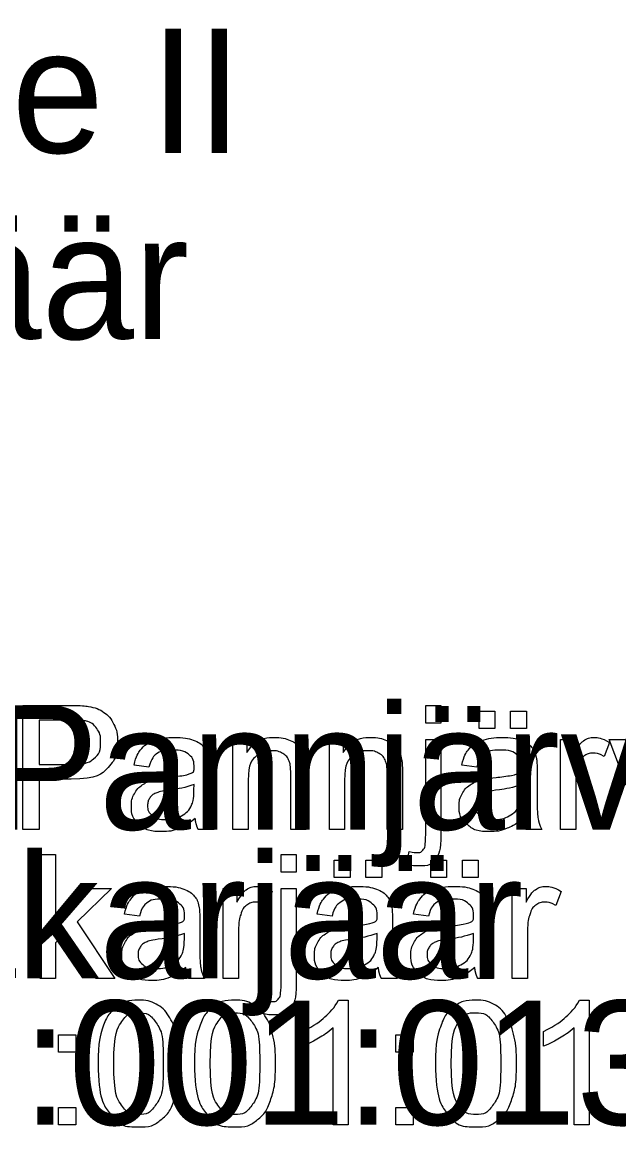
# Model space of a CAD drawing. Extents: x 700746 to 706058, y 6570320 to 6580460.
# Drawn here: x 704732.9 to 704760.3, y 6575969.4 to 6576020.1 of the extents above; entities that cross this region are included whole.
import ezdxf

# ---------------------------------------------------------------- set-up
doc = ezdxf.new("R2010")
doc.units = 0
for name, color, linetype in [('kataster', 7, 'Continuous'), ('Kataster tekst', 7, 'Continuous'), ('VORMISTUS', 7, 'Continuous')]:
    doc.layers.add(name, color=color, linetype=linetype)

msp = doc.modelspace()

# ---------------------------------------------------------------- linework, layer by layer
at = {"layer": 'kataster'}
for points in [[(704732.921, 6575983.073), (704732.921, 6575988.773), (704735.073, 6575988.773)], [(704751.424, 6575987.961), (704751.424, 6575988.773), (704752.124, 6575988.773), (704752.124, 6575987.961), (704751.424, 6575987.961)], [(704753.871, 6575987.717), (704753.871, 6575988.512), (704754.601, 6575988.512), (704754.601, 6575987.717), (704753.871, 6575987.717)], [(704755.322, 6575987.717), (704755.322, 6575988.512), (704756.052, 6575988.512), (704756.052, 6575987.717), (704755.322, 6575987.717)], [(704735.136, 6575988.1), (704733.677, 6575988.1), (704733.677, 6575986.062)], [(704742.575, 6575983.073), (704742.575, 6575987.205), (704743.205, 6575987.205), (704743.205, 6575986.617)], [(704747.002, 6575983.073), (704747.002, 6575987.205), (704747.632, 6575987.205), (704747.632, 6575986.617)], [(704751.424, 6575982.865), (704751.424, 6575987.205), (704752.124, 6575987.205), (704752.124, 6575982.85)], [(704757.616, 6575983.073), (704757.616, 6575987.205), (704758.246, 6575987.205), (704758.246, 6575986.579)], [(704759.857, 6575987.072), (704759.612, 6575986.425)], [(704761.413, 6575983.073), (704759.849, 6575987.205), (704760.587, 6575987.205), (704761.472, 6575984.73)], [(704733.677, 6575986.062), (704735.151, 6575986.062)], [(704738.717, 6575985.932), (704738.031, 6575986.023)], [(704753.766, 6575985.932), (704753.08, 6575986.023)], [(704735.14, 6575985.389), (704733.677, 6575985.389), (704733.677, 6575983.073), (704732.921, 6575983.073)], [(704741.489, 6575985.736), (704741.489, 6575984.804)], [(704743.274, 6575985.327), (704743.274, 6575983.073), (704742.575, 6575983.073)], [(704745.929, 6575985.612), (704745.929, 6575983.073), (704745.229, 6575983.073), (704745.229, 6575985.584)], [(704747.701, 6575985.327), (704747.701, 6575983.073), (704747.002, 6575983.073)], [(704750.356, 6575985.612), (704750.356, 6575983.073), (704749.657, 6575983.073), (704749.657, 6575985.584)], [(704756.538, 6575985.736), (704756.538, 6575984.804)], [(704740.781, 6575984.889), (704740.785, 6575985.145)], [(704755.831, 6575984.889), (704755.834, 6575985.145)], [(704758.315, 6575985.236), (704758.315, 6575983.073), (704757.616, 6575983.073)], [(704741.71, 6575983.073), (704740.981, 6575983.073)], [(704756.76, 6575983.073), (704756.03, 6575983.073)], [(704733.728, 6575976.233), (704733.728, 6575981.933), (704734.428, 6575981.933), (704734.428, 6575978.685), (704736.086, 6575980.365), (704736.992, 6575980.365), (704735.414, 6575978.829), (704737.153, 6575976.233), (704736.289, 6575976.233), (704734.916, 6575978.345), (704734.428, 6575977.87), (704734.428, 6575976.233), (704733.728, 6575976.233)], [(704744.782, 6575981.121), (704744.782, 6575981.933), (704745.481, 6575981.933), (704745.481, 6575981.121), (704744.782, 6575981.121)], [(704750.538, 6575981.474), (704750.667, 6575982.068)], [(704747.228, 6575980.877), (704747.228, 6575981.672), (704747.958, 6575981.672), (704747.958, 6575980.877), (704747.228, 6575980.877)], [(704748.679, 6575980.877), (704748.679, 6575981.672), (704749.409, 6575981.672), (704749.409, 6575980.877), (704748.679, 6575980.877)], [(704751.655, 6575980.877), (704751.655, 6575981.672), (704752.385, 6575981.672), (704752.385, 6575980.877), (704751.655, 6575980.877)], [(704753.106, 6575980.877), (704753.106, 6575981.672), (704753.836, 6575981.672), (704753.836, 6575980.877), (704753.106, 6575980.877)], [(704742.127, 6575976.233), (704742.127, 6575980.365), (704742.757, 6575980.365), (704742.757, 6575979.739)], [(704744.782, 6575976.025), (704744.782, 6575980.365), (704745.481, 6575980.365), (704745.481, 6575976.01)], [(704755.4, 6575976.233), (704755.4, 6575980.365), (704756.03, 6575980.365), (704756.03, 6575979.739)], [(704744.369, 6575980.232), (704744.124, 6575979.585)], [(704757.642, 6575980.232), (704757.397, 6575979.585)], [(704738.278, 6575979.092), (704737.592, 6575979.183)], [(704741.05, 6575978.896), (704741.05, 6575977.964)], [(704747.124, 6575979.092), (704746.437, 6575979.183)], [(704749.895, 6575978.896), (704749.895, 6575977.964)], [(704751.551, 6575979.092), (704750.864, 6575979.183)], [(704754.323, 6575978.896), (704754.323, 6575977.964)], [(704740.342, 6575978.049), (704740.346, 6575978.305)], [(704742.827, 6575978.396), (704742.827, 6575976.233), (704742.127, 6575976.233)], [(704749.188, 6575978.049), (704749.192, 6575978.305)], [(704753.615, 6575978.049), (704753.619, 6575978.305)], [(704756.099, 6575978.396), (704756.099, 6575976.233), (704755.4, 6575976.233)], [(704741.272, 6575976.233), (704740.542, 6575976.233)], [(704750.117, 6575976.233), (704749.387, 6575976.233)], [(704754.544, 6575976.233), (704753.814, 6575976.233)], [(704743.895, 6575974.634), (704744.024, 6575975.228)], [(704747.417, 6575975.235), (704747.868, 6575975.235), (704747.868, 6575969.513)], [(704758.483, 6575975.235), (704758.933, 6575975.235), (704758.933, 6575969.513)], [(704745.769, 6575973.128), (704745.769, 6575973.804)], [(704747.868, 6575969.513), (704747.168, 6575969.513), (704747.168, 6575973.971)], [(704756.835, 6575973.128), (704756.835, 6575973.804)], [(704758.933, 6575969.513), (704758.234, 6575969.513), (704758.234, 6575973.971)], [(704734.561, 6575972.849), (704734.561, 6575973.644), (704735.356, 6575973.644), (704735.356, 6575972.849), (704734.561, 6575972.849)], [(704750.053, 6575972.849), (704750.053, 6575973.644), (704750.848, 6575973.644), (704750.848, 6575972.849), (704750.053, 6575972.849)], [(704734.561, 6575969.513), (704734.561, 6575970.308), (704735.356, 6575970.308), (704735.356, 6575969.513), (704734.561, 6575969.513)], [(704750.053, 6575969.513), (704750.053, 6575970.308), (704750.848, 6575970.308), (704750.848, 6575969.513), (704750.053, 6575969.513)]]:
    msp.add_lwpolyline(points, dxfattribs=at)
for points, degree in [([(704735.073, 6575988.773), (704735.641, 6575988.773), (704735.94, 6575988.719), (704736.36, 6575988.648), (704736.644, 6575988.452), (704736.928, 6575988.256), (704737.102, 6575987.902), (704737.275, 6575987.548), (704737.275, 6575987.124), (704737.275, 6575986.396), (704736.812, 6575985.892), (704736.349, 6575985.389), (704735.14, 6575985.389)], 3), ([(704735.151, 6575986.062), (704735.883, 6575986.062), (704736.19, 6575986.334), (704736.497, 6575986.606), (704736.497, 6575987.1), (704736.497, 6575987.458), (704736.316, 6575987.713), (704736.135, 6575987.967), (704735.84, 6575988.049), (704735.649, 6575988.1), (704735.136, 6575988.1)], 3), ([(704738.031, 6575986.023), (704738.124, 6575986.463), (704738.338, 6575986.733), (704738.551, 6575987.004), (704738.955, 6575987.15), (704739.359, 6575987.296), (704739.892, 6575987.296), (704740.42, 6575987.296), (704740.751, 6575987.171), (704741.081, 6575987.047), (704741.236, 6575986.858), (704741.392, 6575986.669), (704741.454, 6575986.382), (704741.489, 6575986.203), (704741.489, 6575985.736)], 3), ([(704743.205, 6575986.617), (704743.66, 6575987.296), (704744.518, 6575987.296), (704744.891, 6575987.296), (704745.204, 6575987.162), (704745.517, 6575987.028), (704745.672, 6575986.81), (704745.828, 6575986.592), (704745.89, 6575986.293), (704745.929, 6575986.098), (704745.929, 6575985.612)], 3), ([(704747.632, 6575986.617), (704748.087, 6575987.296), (704748.945, 6575987.296), (704749.318, 6575987.296), (704749.631, 6575987.162), (704749.944, 6575987.028), (704750.1, 6575986.81), (704750.255, 6575986.592), (704750.317, 6575986.293), (704750.356, 6575986.098), (704750.356, 6575985.612)], 3), ([(704753.08, 6575986.023), (704753.173, 6575986.463), (704753.387, 6575986.733), (704753.601, 6575987.004), (704754.005, 6575987.15), (704754.409, 6575987.296), (704754.941, 6575987.296), (704755.47, 6575987.296), (704755.8, 6575987.171), (704756.13, 6575987.047), (704756.286, 6575986.858), (704756.441, 6575986.669), (704756.503, 6575986.382), (704756.538, 6575986.203), (704756.538, 6575985.736)], 3), ([(704758.246, 6575986.579), (704758.486, 6575987.017), (704758.69, 6575987.156), (704758.894, 6575987.296), (704759.139, 6575987.296), (704759.492, 6575987.296), (704759.857, 6575987.072)], 3), ([(704740.842, 6575983.581), (704740.451, 6575983.253), (704740.091, 6575983.117), (704739.732, 6575982.982), (704739.32, 6575982.982), (704738.64, 6575982.982), (704738.274, 6575983.314), (704737.909, 6575983.646), (704737.909, 6575984.162), (704737.909, 6575984.465), (704738.047, 6575984.716), (704738.185, 6575984.966), (704738.408, 6575985.118), (704738.632, 6575985.269), (704738.912, 6575985.347), (704739.118, 6575985.401), (704739.534, 6575985.452), (704740.381, 6575985.553), (704740.781, 6575985.693), (704740.785, 6575985.837), (704740.785, 6575985.876), (704740.785, 6575986.305), (704740.587, 6575986.48), (704740.319, 6575986.718), (704739.792, 6575986.718), (704739.299, 6575986.718), (704739.064, 6575986.545), (704738.83, 6575986.372), (704738.717, 6575985.932)], 3), ([(704745.229, 6575985.584), (704745.229, 6575986.011), (704745.148, 6575986.223), (704745.066, 6575986.435), (704744.858, 6575986.561), (704744.65, 6575986.688), (704744.37, 6575986.688), (704743.924, 6575986.688), (704743.599, 6575986.404), (704743.274, 6575986.12), (704743.274, 6575985.327)], 3), ([(704749.657, 6575985.584), (704749.657, 6575986.011), (704749.575, 6575986.223), (704749.493, 6575986.435), (704749.285, 6575986.561), (704749.077, 6575986.688), (704748.798, 6575986.688), (704748.351, 6575986.688), (704748.026, 6575986.404), (704747.701, 6575986.12), (704747.701, 6575985.327)], 3), ([(704755.891, 6575983.581), (704755.5, 6575983.253), (704755.141, 6575983.117), (704754.781, 6575982.982), (704754.369, 6575982.982), (704753.689, 6575982.982), (704753.324, 6575983.314), (704752.958, 6575983.646), (704752.958, 6575984.162), (704752.958, 6575984.465), (704753.096, 6575984.716), (704753.234, 6575984.966), (704753.458, 6575985.118), (704753.681, 6575985.269), (704753.961, 6575985.347), (704754.167, 6575985.401), (704754.583, 6575985.452), (704755.43, 6575985.553), (704755.831, 6575985.693), (704755.834, 6575985.837), (704755.834, 6575985.876), (704755.834, 6575986.305), (704755.637, 6575986.48), (704755.369, 6575986.718), (704754.841, 6575986.718), (704754.348, 6575986.718), (704754.114, 6575986.545), (704753.879, 6575986.372), (704753.766, 6575985.932)], 3), ([(704759.612, 6575986.425), (704759.357, 6575986.575), (704759.102, 6575986.575), (704758.873, 6575986.575), (704758.691, 6575986.437), (704758.509, 6575986.298), (704758.432, 6575986.053), (704758.315, 6575985.68), (704758.315, 6575985.236)], 3), ([(704740.785, 6575985.145), (704740.404, 6575984.99), (704739.641, 6575984.881), (704739.209, 6575984.819), (704739.03, 6575984.741), (704738.851, 6575984.664), (704738.754, 6575984.514), (704738.656, 6575984.364), (704738.656, 6575984.182), (704738.656, 6575983.902), (704738.868, 6575983.716), (704739.08, 6575983.529), (704739.488, 6575983.529), (704739.892, 6575983.529), (704740.206, 6575983.706), (704740.521, 6575983.883), (704740.669, 6575984.19), (704740.781, 6575984.427), (704740.781, 6575984.889)], 3), ([(704755.834, 6575985.145), (704755.453, 6575984.99), (704754.69, 6575984.881), (704754.258, 6575984.819), (704754.079, 6575984.741), (704753.9, 6575984.664), (704753.803, 6575984.514), (704753.706, 6575984.364), (704753.706, 6575984.182), (704753.706, 6575983.902), (704753.917, 6575983.716), (704754.129, 6575983.529), (704754.537, 6575983.529), (704754.941, 6575983.529), (704755.256, 6575983.706), (704755.57, 6575983.883), (704755.718, 6575984.19), (704755.831, 6575984.427), (704755.831, 6575984.889)], 3), ([(704741.489, 6575984.804), (704741.489, 6575983.829), (704741.534, 6575983.57), (704741.578, 6575983.311), (704741.71, 6575983.073)], 3), ([(704756.538, 6575984.804), (704756.538, 6575983.829), (704756.583, 6575983.57), (704756.628, 6575983.311), (704756.76, 6575983.073)], 3), ([(704740.981, 6575983.073), (704740.872, 6575983.29), (704740.842, 6575983.581)], 2), ([(704756.03, 6575983.073), (704755.922, 6575983.29), (704755.891, 6575983.581)], 2), ([(704752.124, 6575982.85), (704752.124, 6575982.088), (704751.926, 6575981.789), (704751.673, 6575981.4), (704751.086, 6575981.4), (704750.802, 6575981.4), (704750.538, 6575981.474)], 3), ([(704750.667, 6575982.068), (704750.878, 6575982.013), (704750.999, 6575982.013), (704751.214, 6575982.013), (704751.319, 6575982.155), (704751.424, 6575982.297), (704751.424, 6575982.865)], 3), ([(704737.592, 6575979.183), (704737.685, 6575979.623), (704737.899, 6575979.893), (704738.112, 6575980.164), (704738.517, 6575980.31), (704738.921, 6575980.456), (704739.453, 6575980.456), (704739.981, 6575980.456), (704740.312, 6575980.331), (704740.642, 6575980.207), (704740.797, 6575980.018), (704740.953, 6575979.829), (704741.015, 6575979.542), (704741.05, 6575979.363), (704741.05, 6575978.896)], 3), ([(704742.757, 6575979.739), (704742.998, 6575980.177), (704743.202, 6575980.316), (704743.406, 6575980.456), (704743.651, 6575980.456), (704744.004, 6575980.456), (704744.369, 6575980.232)], 3), ([(704746.437, 6575979.183), (704746.531, 6575979.623), (704746.744, 6575979.893), (704746.958, 6575980.164), (704747.362, 6575980.31), (704747.766, 6575980.456), (704748.298, 6575980.456), (704748.827, 6575980.456), (704749.157, 6575980.331), (704749.487, 6575980.207), (704749.643, 6575980.018), (704749.798, 6575979.829), (704749.861, 6575979.542), (704749.895, 6575979.363), (704749.895, 6575978.896)], 3), ([(704750.864, 6575979.183), (704750.958, 6575979.623), (704751.171, 6575979.893), (704751.385, 6575980.164), (704751.789, 6575980.31), (704752.193, 6575980.456), (704752.726, 6575980.456), (704753.254, 6575980.456), (704753.584, 6575980.331), (704753.915, 6575980.207), (704754.07, 6575980.018), (704754.225, 6575979.829), (704754.288, 6575979.542), (704754.323, 6575979.363), (704754.323, 6575978.896)], 3), ([(704756.03, 6575979.739), (704756.271, 6575980.177), (704756.475, 6575980.316), (704756.679, 6575980.456), (704756.923, 6575980.456), (704757.277, 6575980.456), (704757.642, 6575980.232)], 3), ([(704740.403, 6575976.741), (704740.012, 6575976.413), (704739.653, 6575976.277), (704739.293, 6575976.142), (704738.881, 6575976.142), (704738.201, 6575976.142), (704737.836, 6575976.474), (704737.47, 6575976.806), (704737.47, 6575977.322), (704737.47, 6575977.625), (704737.608, 6575977.876), (704737.746, 6575978.126), (704737.97, 6575978.278), (704738.193, 6575978.429), (704738.473, 6575978.507), (704738.679, 6575978.561), (704739.095, 6575978.612), (704739.942, 6575978.713), (704740.342, 6575978.853), (704740.346, 6575978.997), (704740.346, 6575979.036), (704740.346, 6575979.465), (704740.148, 6575979.64), (704739.881, 6575979.878), (704739.353, 6575979.878), (704738.86, 6575979.878), (704738.625, 6575979.705), (704738.391, 6575979.532), (704738.278, 6575979.092)], 3), ([(704744.124, 6575979.585), (704743.869, 6575979.735), (704743.613, 6575979.735), (704743.385, 6575979.735), (704743.203, 6575979.597), (704743.021, 6575979.458), (704742.944, 6575979.213), (704742.827, 6575978.84), (704742.827, 6575978.396)], 3), ([(704749.248, 6575976.741), (704748.858, 6575976.413), (704748.498, 6575976.277), (704748.139, 6575976.142), (704747.727, 6575976.142), (704747.046, 6575976.142), (704746.681, 6575976.474), (704746.316, 6575976.806), (704746.316, 6575977.322), (704746.316, 6575977.625), (704746.454, 6575977.876), (704746.592, 6575978.126), (704746.815, 6575978.278), (704747.038, 6575978.429), (704747.318, 6575978.507), (704747.524, 6575978.561), (704747.94, 6575978.612), (704748.787, 6575978.713), (704749.188, 6575978.853), (704749.192, 6575978.997), (704749.192, 6575979.036), (704749.192, 6575979.465), (704748.994, 6575979.64), (704748.726, 6575979.878), (704748.198, 6575979.878), (704747.706, 6575979.878), (704747.471, 6575979.705), (704747.236, 6575979.532), (704747.124, 6575979.092)], 3), ([(704753.675, 6575976.741), (704753.285, 6575976.413), (704752.925, 6575976.277), (704752.566, 6575976.142), (704752.154, 6575976.142), (704751.473, 6575976.142), (704751.108, 6575976.474), (704750.743, 6575976.806), (704750.743, 6575977.322), (704750.743, 6575977.625), (704750.881, 6575977.876), (704751.019, 6575978.126), (704751.242, 6575978.278), (704751.466, 6575978.429), (704751.745, 6575978.507), (704751.951, 6575978.561), (704752.367, 6575978.612), (704753.215, 6575978.713), (704753.615, 6575978.853), (704753.619, 6575978.997), (704753.619, 6575979.036), (704753.619, 6575979.465), (704753.421, 6575979.64), (704753.153, 6575979.878), (704752.625, 6575979.878), (704752.133, 6575979.878), (704751.898, 6575979.705), (704751.663, 6575979.532), (704751.551, 6575979.092)], 3), ([(704757.397, 6575979.585), (704757.141, 6575979.735), (704756.886, 6575979.735), (704756.657, 6575979.735), (704756.476, 6575979.597), (704756.294, 6575979.458), (704756.216, 6575979.213), (704756.099, 6575978.84), (704756.099, 6575978.396)], 3), ([(704740.346, 6575978.305), (704739.965, 6575978.15), (704739.202, 6575978.041), (704738.77, 6575977.979), (704738.591, 6575977.901), (704738.412, 6575977.824), (704738.315, 6575977.674), (704738.217, 6575977.524), (704738.217, 6575977.342), (704738.217, 6575977.062), (704738.429, 6575976.876), (704738.641, 6575976.689), (704739.049, 6575976.689), (704739.453, 6575976.689), (704739.767, 6575976.866), (704740.082, 6575977.043), (704740.23, 6575977.35), (704740.342, 6575977.587), (704740.342, 6575978.049)], 3), ([(704749.192, 6575978.305), (704748.81, 6575978.15), (704748.047, 6575978.041), (704747.615, 6575977.979), (704747.436, 6575977.901), (704747.257, 6575977.824), (704747.16, 6575977.674), (704747.063, 6575977.524), (704747.063, 6575977.342), (704747.063, 6575977.062), (704747.275, 6575976.876), (704747.486, 6575976.689), (704747.894, 6575976.689), (704748.298, 6575976.689), (704748.613, 6575976.866), (704748.928, 6575977.043), (704749.075, 6575977.35), (704749.188, 6575977.587), (704749.188, 6575978.049)], 3), ([(704753.619, 6575978.305), (704753.237, 6575978.15), (704752.475, 6575978.041), (704752.043, 6575977.979), (704751.864, 6575977.901), (704751.685, 6575977.824), (704751.587, 6575977.674), (704751.49, 6575977.524), (704751.49, 6575977.342), (704751.49, 6575977.062), (704751.702, 6575976.876), (704751.913, 6575976.689), (704752.321, 6575976.689), (704752.725, 6575976.689), (704753.04, 6575976.866), (704753.355, 6575977.043), (704753.502, 6575977.35), (704753.615, 6575977.587), (704753.615, 6575978.049)], 3), ([(704741.05, 6575977.964), (704741.05, 6575976.989), (704741.095, 6575976.73), (704741.139, 6575976.471), (704741.272, 6575976.233)], 3), ([(704749.895, 6575977.964), (704749.895, 6575976.989), (704749.94, 6575976.73), (704749.985, 6575976.471), (704750.117, 6575976.233)], 3), ([(704754.323, 6575977.964), (704754.323, 6575976.989), (704754.367, 6575976.73), (704754.412, 6575976.471), (704754.544, 6575976.233)], 3), ([(704740.542, 6575976.233), (704740.434, 6575976.45), (704740.403, 6575976.741)], 2), ([(704749.387, 6575976.233), (704749.279, 6575976.45), (704749.248, 6575976.741)], 2), ([(704753.814, 6575976.233), (704753.706, 6575976.45), (704753.675, 6575976.741)], 2), ([(704745.481, 6575976.01), (704745.481, 6575975.248), (704745.283, 6575974.949), (704745.03, 6575974.56), (704744.443, 6575974.56), (704744.159, 6575974.56), (704743.895, 6575974.634)], 3), ([(704744.024, 6575975.228), (704744.235, 6575975.173), (704744.356, 6575975.173), (704744.571, 6575975.173), (704744.676, 6575975.315), (704744.782, 6575975.457), (704744.782, 6575976.025)], 3), ([(704736.381, 6575972.324), (704736.381, 6575973.334), (704736.589, 6575973.951), (704736.797, 6575974.568), (704737.207, 6575974.901), (704737.616, 6575975.235), (704738.238, 6575975.235), (704738.697, 6575975.235), (704739.044, 6575975.05), (704739.39, 6575974.865), (704739.615, 6575974.518), (704739.839, 6575974.17), (704739.967, 6575973.67), (704740.095, 6575973.171), (704740.095, 6575972.324), (704740.095, 6575971.321), (704739.89, 6575970.704), (704739.684, 6575970.087), (704739.274, 6575969.752), (704738.864, 6575969.417), (704738.238, 6575969.417), (704737.414, 6575969.417), (704736.944, 6575970.006), (704736.381, 6575970.719), (704736.381, 6575972.324)], 3), ([(704740.808, 6575972.324), (704740.808, 6575973.334), (704741.016, 6575973.951), (704741.224, 6575974.568), (704741.634, 6575974.901), (704742.044, 6575975.235), (704742.665, 6575975.235), (704743.124, 6575975.235), (704743.471, 6575975.05), (704743.818, 6575974.865), (704744.042, 6575974.518), (704744.266, 6575974.17), (704744.394, 6575973.67), (704744.522, 6575973.171), (704744.522, 6575972.324), (704744.522, 6575971.321), (704744.317, 6575970.704), (704744.111, 6575970.087), (704743.701, 6575969.752), (704743.291, 6575969.417), (704742.665, 6575969.417), (704741.841, 6575969.417), (704741.371, 6575970.006), (704740.808, 6575970.719), (704740.808, 6575972.324)], 3), ([(704745.769, 6575973.804), (704746.356, 6575974.08), (704746.795, 6575974.473), (704747.234, 6575974.865), (704747.417, 6575975.235)], 3), ([(704751.873, 6575972.324), (704751.873, 6575973.334), (704752.081, 6575973.951), (704752.289, 6575974.568), (704752.699, 6575974.901), (704753.109, 6575975.235), (704753.731, 6575975.235), (704754.189, 6575975.235), (704754.536, 6575975.05), (704754.883, 6575974.865), (704755.107, 6575974.518), (704755.332, 6575974.17), (704755.46, 6575973.67), (704755.588, 6575973.171), (704755.588, 6575972.324), (704755.588, 6575971.321), (704755.382, 6575970.704), (704755.176, 6575970.087), (704754.766, 6575969.752), (704754.356, 6575969.417), (704753.731, 6575969.417), (704752.907, 6575969.417), (704752.437, 6575970.006), (704751.873, 6575970.719), (704751.873, 6575972.324)], 3), ([(704756.835, 6575973.804), (704757.422, 6575974.08), (704757.861, 6575974.473), (704758.3, 6575974.865), (704758.483, 6575975.235)], 3), ([(704737.102, 6575972.324), (704737.102, 6575970.918), (704737.43, 6575970.454), (704737.757, 6575969.991), (704738.238, 6575969.991), (704738.719, 6575969.991), (704739.047, 6575970.456), (704739.374, 6575970.922), (704739.374, 6575972.324), (704739.374, 6575973.731), (704739.047, 6575974.194), (704738.72, 6575974.657), (704738.23, 6575974.657), (704737.75, 6575974.657), (704737.462, 6575974.248), (704737.102, 6575973.727), (704737.102, 6575972.324)], 3), ([(704741.529, 6575972.324), (704741.529, 6575970.918), (704741.857, 6575970.454), (704742.184, 6575969.991), (704742.665, 6575969.991), (704743.146, 6575969.991), (704743.474, 6575970.456), (704743.801, 6575970.922), (704743.801, 6575972.324), (704743.801, 6575973.731), (704743.474, 6575974.194), (704743.147, 6575974.657), (704742.657, 6575974.657), (704742.177, 6575974.657), (704741.889, 6575974.248), (704741.529, 6575973.727), (704741.529, 6575972.324)], 3), ([(704752.595, 6575972.324), (704752.595, 6575970.918), (704752.922, 6575970.454), (704753.25, 6575969.991), (704753.731, 6575969.991), (704754.212, 6575969.991), (704754.539, 6575970.456), (704754.867, 6575970.922), (704754.867, 6575972.324), (704754.867, 6575973.731), (704754.54, 6575974.194), (704754.213, 6575974.657), (704753.723, 6575974.657), (704753.242, 6575974.657), (704752.954, 6575974.248), (704752.595, 6575973.727), (704752.595, 6575972.324)], 3), ([(704747.168, 6575973.971), (704746.916, 6575973.73), (704746.506, 6575973.489), (704746.096, 6575973.248), (704745.769, 6575973.128)], 3), ([(704758.234, 6575973.971), (704757.981, 6575973.73), (704757.571, 6575973.489), (704757.161, 6575973.248), (704756.835, 6575973.128)], 3)]:
    msp.add_open_spline(points, degree=degree, dxfattribs=at)

# ---------------------------------------------------------------- texts
at = {"layer": 'Kataster tekst'}
for s, p in [('Põhja-Pannjärve ', (704709.296, 6575983.073)), ('liivakarjäär', (704719.484, 6575976.233)), ('22901:001:0139', (704711.704, 6575969.513))]:
    msp.add_text(s, height=5.7, dxfattribs=at).set_placement(p)
at = {"layer": 'VORMISTUS'}
for s, p in [('Pannjärve II', (704702.327, 6576014.146)), ('liivakarjäär', (704704.134, 6576005.596))]:
    msp.add_text(s, height=5.7, dxfattribs=at).set_placement(p)

doc.saveas('drawing.dxf')
